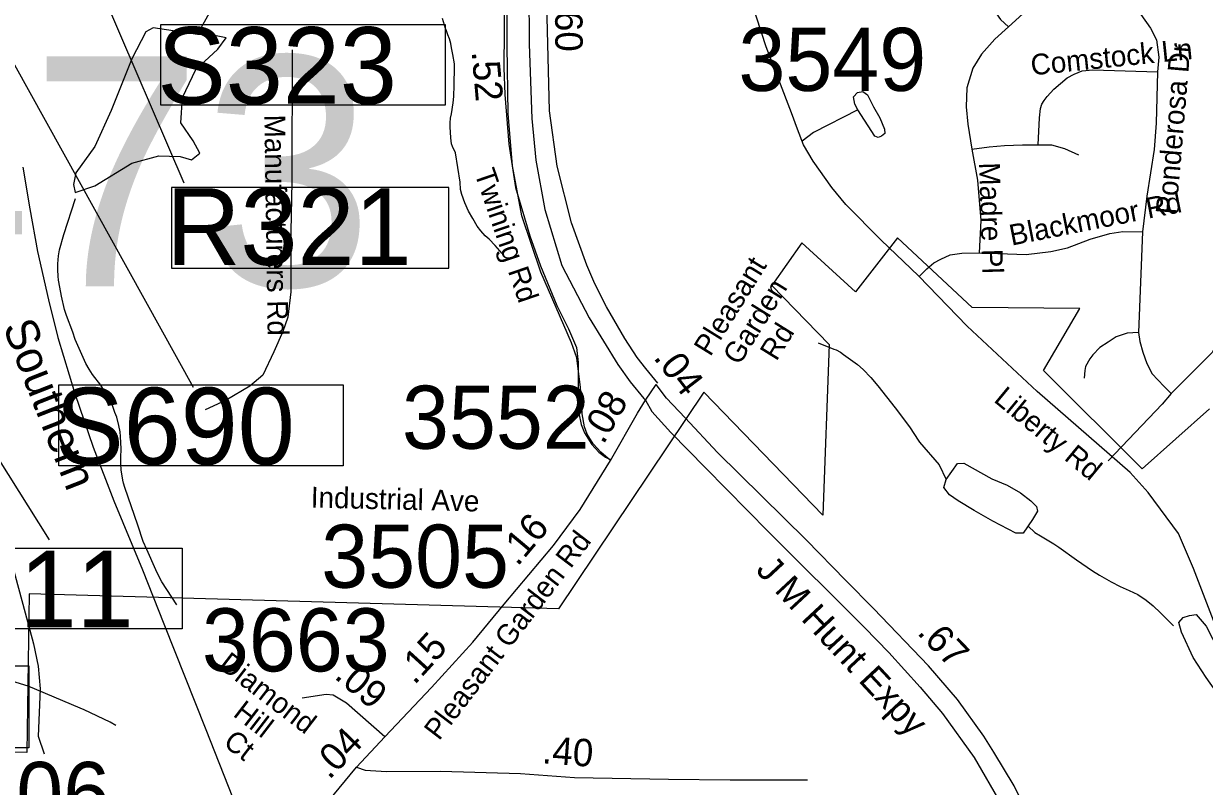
# Model space of a CAD drawing. Extents: x 1662474 to 1856135, y 779280 to 917889.
# Drawn here: x 1769369 to 1774758, y 828102 to 831584 of the extents above; entities that cross this region are included whole.
import ezdxf

# ---------------------------------------------------------------- set-up
doc = ezdxf.new("R2010")
doc.units = 0
for name, color, linetype in [('Cogo Default Point CELL', 7, 'Continuous'), ('Exist Boundary Political City Limit New', 7, 'Continuous'), ('Exist Hydrographic Misc Water Feature', 7, 'Continuous'), ('Exist Hydrographic Pond Under 1500 Sq Ft', 7, 'Continuous'), ('Exist Railroad Mainline', 7, 'Continuous'), ('Exist Railroad Mainline Label', 7, 'Continuous'), ('Exist Railroad Structure Bridge Number Label', 7, 'Continuous'), ('Exist Road Non-System Structure Non-Sys Other Number Label', 7, 'Continuous'), ('Exist Road Non-System Type 51', 7, 'Continuous'), ('Exist Road Non-System Type 51 Label', 7, 'Continuous'), ('Exist Road Primary Interstate Structure Ovrhead Sign CELL', 7, 'Continuous'), ('Exist Road Primary Interstate Structure Ovrhead Sign Number Label', 7, 'Continuous'), ('Exist Road Primary US Divided Attributed', 7, 'Continuous'), ('Exist Road Primary US Label', 7, 'Continuous'), ('Exist Road Primary US Mileage Hundredths English Label', 7, 'Continuous'), ('Exist Road Primary US Service Attributed', 7, 'Continuous'), ('Exist Road Primary US Service Label', 7, 'Continuous'), ('Exist Road Secondary Mileage Tenths English Label', 7, 'Continuous'), ('Exist Road Secondary Type 51 Attributed', 7, 'Continuous'), ('Exist Road Secondary Type 51 Label', 7, 'Continuous'), ('Map Preparation Boundary City Limit Buffer Line', 7, 'Continuous'), ('Prop DGN Element Guardrail', 7, 'Continuous'), ('Prop Guardrail Anchor Unit CELL', 7, 'Continuous')]:
    doc.layers.add(name, color=color, linetype=linetype)

msp = doc.modelspace()

# ---------------------------------------------------------------- linework, layer by layer
at = {"layer": 'Exist Boundary Political City Limit New'}
msp.add_lwpolyline([(1774780.8, 829825.2), (1774473.6, 829551.1), (1774023.9, 830000.6), (1774190.1, 830284.1), (1773697.8, 830287.6), (1773357, 830606.1), (1773165.2, 830359.1), (1772920, 830582.9), (1772784, 830388.4), (1773045.1, 830119.9), (1773015.8, 829340.3), (1772473.2, 829901.9), (1771810.6, 828912.2), (1769395.2, 828981.6), (1769384.5, 828256.8), (1769032.6, 828259.4)], dxfattribs=at)
at = {"layer": 'Exist Hydrographic Misc Water Feature'}
for points in [[(1770162, 831534.7), (1770423.2, 832005.2), (1770570.2, 832612.7), (1770801.1, 833362.9), (1770842.3, 833687.9)], [(1771552.6, 830534.8), (1771520.8, 830571.1), (1771493.1, 830599.3), (1771475.1, 830615.4), (1771455.4, 830637.6), (1771439.6, 830659.8), (1771419.7, 830694), (1771400, 830728.2), (1771382.4, 830766.3), (1771368.7, 830804.4), (1771362.9, 830826.4), (1771361.1, 830860.5), (1771340.4, 830994.7), (1771326.4, 831022.8), (1771322.5, 831034.8), (1771318.8, 831062.9), (1771315.1, 831113), (1771315.4, 831130.9), (1771317.6, 831152.9), (1771321.7, 831172.8), (1771330.1, 831222.9), (1771332.4, 831250.8), (1771334.8, 831302.8), (1771335.5, 831386.9), (1771335.5, 831400.8), (1771327.9, 831442.9), (1771322.1, 831473), (1771318.2, 831493), (1771312.5, 831515.1), (1771304.7, 831533.1), (1771296.9, 831555.2), (1771294.8, 831561.2), (1771281.3, 831607.3)], [(1770069, 828930.5), (1769999.7, 829035.2), (1769984.2, 829065.3), (1769972.3, 829091.3), (1769931, 829183.7), (1769915.3, 829219.9), (1769889.8, 829294.1), (1769831.4, 829466.6), (1769825.4, 829486.7), (1769821.8, 829500.7), (1769814, 829546.8), (1769812.3, 829574.9), (1769812.5, 829602.8), (1769814.8, 829642.8), (1769811.3, 829698.9), (1769809.5, 829720.9), (1769803.7, 829748.9), (1769794.1, 829787.1), (1769786.1, 829809.1), (1769774.4, 829841.2), (1769764.5, 829861.3), (1769750.8, 829885.5), (1769721.1, 829933.7), (1769683.6, 829982), (1769667.8, 830006.1), (1769653.8, 830032.3), (1769616.7, 830114.6), (1769604.8, 830142.7), (1769593.1, 830174.8), (1769565.6, 830251), (1769555.8, 830279.2), (1769542.5, 830339.3), (1769538.6, 830357.3), (1769528.9, 830413.4), (1769527.1, 830431.4), (1769525.5, 830459.5), (1769525.7, 830487.4), (1769527.9, 830523.4), (1769532.2, 830551.4), (1769552.7, 830621.3), (1769605.4, 830785)], [(1772995.6, 830126.9), (1773067.3, 830098.3), (1773077.4, 830094.2), (1773097.3, 830084.1), (1773111.2, 830074), (1773174.8, 830027.4), (1773200.8, 830005.2), (1773236.3, 829968.9), (1773268.1, 829930.6), (1773347.2, 829829.9), (1773367.1, 829803.7), (1773414.5, 829739.3), (1773452, 829683.1), (1773457.9, 829673), (1773547.9, 829570.5), (1773579.2, 829502.7)], [(1773952.9, 829289.7), (1773984.7, 829260.5), (1774010.6, 829246.3), (1774070.4, 829209.8), (1774094.2, 829193.6), (1774173.8, 829136.9), (1774247.4, 829086.3), (1774279.2, 829066), (1774332.9, 829035.6), (1774372.9, 829015.3), (1774400.8, 829003), (1774414.7, 828996.9), (1774454.7, 828978.6), (1774492.4, 828952.3), (1774524.2, 828926), (1774557.8, 828893.7), (1774617.4, 828835.2)], [(1769790.4, 828380.7), (1769764.5, 828394.9), (1769645, 828451.9), (1769627, 828460), (1769389.7, 828560.1), (1769316.1, 828582.7)]]:
    msp.add_lwpolyline(points, dxfattribs=at)
at = {"layer": 'Exist Hydrographic Pond Under 1500 Sq Ft'}
for points in [[(1770162, 831534.7), (1769959.9, 831564.6), (1769926.3, 831545.9), (1769862.6, 831422.5), (1769769.1, 831186.8), (1769694.2, 831022.2), (1769608.1, 830902.5), (1769596.9, 830850.1), (1769604.4, 830812.7)], [(1769604.4, 830812.7), (1769694.2, 830842.7), (1769862.6, 830947.4), (1769986.1, 830981.1), (1770083.4, 830977.3), (1770135.8, 830962.4), (1770173.3, 830992.3), (1770143.3, 831048.4), (1770087.2, 831130.7), (1770094.7, 831246.7), (1770154.5, 831373.8), (1770255.6, 831467.4), (1770293, 831519.7), (1770233.1, 831530.9), (1770162, 831534.7)], [(1773973.2, 829320.1), (1773931.4, 829257.5), (1773897.5, 829257.5), (1773793.1, 829312.3), (1773707, 829361.8), (1773634, 829406.2), (1773594.9, 829432.3), (1773568.8, 829466.2), (1773579.2, 829502.7), (1773631.4, 829575.7), (1773660.1, 829578.3), (1773787.9, 829505.3), (1773858.4, 829476.6), (1773918.4, 829442.7), (1773965.3, 829406.2), (1773991.4, 829380.1), (1773996.6, 829359.2), (1773973.2, 829320.1)], [(1774719.8, 828886.1), (1774766, 828833.3), (1774855.3, 828658.2), (1774891.6, 828536), (1774898.2, 828476.6), (1774861.9, 828463.4), (1774766, 828598.8), (1774706.6, 828691.3), (1774653.7, 828806.8), (1774640.5, 828849.8), (1774660.3, 828872.9), (1774690, 828882.8), (1774719.8, 828886.1)]]:
    msp.add_lwpolyline(points, dxfattribs=at)
at = {"layer": 'Exist Railroad Mainline'}
msp.add_lwpolyline([(1769365.9, 830929.3), (1769396.9, 830739.1), (1769432.6, 830544), (1769482.8, 830323.8), (1769525.9, 830151.6), (1769603, 829895.5), (1769686.3, 829650.6), (1769780.7, 829405.3), (1769911.5, 829091.4), (1770009.1, 828844), (1770200.7, 828361.7), (1770322.8, 828053.3)], dxfattribs=at)
at = {"layer": 'Exist Railroad Structure Bridge Number Label'}
msp.add_line((1768857.6, 833751.6), (1770100.4, 830856.9), dxfattribs=at)
msp.add_lwpolyline([(1771309.4, 830836.4), (1770043.9, 830836.4), (1770043.9, 830467.6), (1771309.4, 830467.6)], close=True, dxfattribs=at)
at = {"layer": 'Exist Road Non-System Type 51'}
msp.add_line((1774474.9, 830634), (1774457.4, 830173.7), dxfattribs=at)
for points in [[(1773739.5, 832340.5), (1773745, 832082.9), (1773745, 831826.4), (1773748.9, 831761), (1773765.2, 831710.9), (1773790.9, 831653.9), (1773827.6, 831602.2), (1773864.1, 831569.9)], [(1771568.9, 832228.2), (1771561.4, 831382.2), (1771564.8, 831260.5), (1771583.9, 831032.9), (1771614.4, 830835.6), (1771679.9, 830615.4), (1771727.8, 830478.9), (1771803.1, 830297.2), (1771856.1, 830190.2), (1771892.6, 830106.2), (1771900.6, 830037.4), (1771899.4, 829851.4), (1771902.5, 829805.4), (1771913.9, 829754.5), (1771928.5, 829715.9), (1771961.9, 829662.9), (1771994.1, 829628.5), (1772024.4, 829605.7), (1772047.1, 829594.2)], [(1774111.9, 831758.4), (1774063.1, 831739.2), (1774013, 831705.4), (1773864.1, 831569.9)], [(1774410.1, 831678.4), (1774468.1, 831625.4), (1774512.4, 831563.1), (1774539.8, 831509.1), (1774549.4, 831430.4), (1774543.9, 831364.2)], [(1773864.1, 831569.9), (1773802, 831513.2), (1773740.9, 831444.2), (1773700.4, 831380.4), (1773674.1, 831290.7), (1773670.1, 831204.4), (1773678.6, 831124.6), (1773695.9, 831011.2)], [(1770595.5, 831464.4), (1770593.4, 830862.4), (1770589.1, 830635.6), (1770589.1, 830360.2), (1770574.8, 830244), (1770551.6, 830179.2), (1770511.8, 830085.2), (1770460.9, 829978.7), (1770402.2, 829928.5), (1770293.1, 829865), (1770197.1, 829821.2)], [(1773999.6, 831030.9), (1774004.9, 831154.2), (1774009.4, 831196.2), (1774016.4, 831215.6), (1774026.1, 831233.5), (1774040.9, 831251.4), (1774071.2, 831284.4), (1774132.1, 831335.9), (1774163.6, 831353.4), (1774199.6, 831368.4), (1774248.4, 831372.4), (1774543.9, 831364.2)], [(1774543.9, 831364.2), (1774537.4, 831129), (1774529, 831009.4), (1774495.1, 830795.7), (1774474.9, 830634)], [(1773248.4, 831204.6), (1773276.2, 831154.2), (1773298, 831102.5), (1773299.6, 831082.6), (1773284.6, 831070.2), (1773268.4, 831063.4), (1773253.6, 831070.5), (1773176.2, 831190.9), (1773162.6, 831216.4), (1773156.4, 831249.2), (1773174.9, 831269.4), (1773199.4, 831273.6), (1773221.1, 831258.7), (1773235.9, 831227.7), (1773248.4, 831204.6)], [(1773176.2, 831190.9), (1772974.4, 831087), (1772921.6, 831047.4)], [(1773695.9, 831011.2), (1773776.2, 831021.7), (1773845.2, 831026.9), (1773927.6, 831029.9), (1773999.6, 831030.9)], [(1773695.9, 831011.2), (1773721.9, 830869.9), (1773738.1, 830685.8), (1773730.1, 830538.2)], [(1773999.6, 831030.9), (1774059.4, 831029.9), (1774119.5, 831013.5), (1774183.4, 830984.2)], [(1773730.1, 830538.2), (1773945.2, 830530.1), (1774056.6, 830543.8), (1774132.4, 830560), (1774236.6, 830600.2), (1774325.9, 830626.2), (1774385.4, 830634.5), (1774474.9, 830634)], [(1773456.6, 830429.9), (1773491.8, 830465.2), (1773523, 830492.2), (1773555.5, 830508.9), (1773597.5, 830528.8), (1773650.5, 830535.6), (1773730.1, 830538.2)], [(1769009.4, 830393.9), (1769011.2, 830278.1), (1769025.9, 830159.5), (1769217.2, 829573.2), (1769251.9, 829445.1), (1769266.4, 829347.9), (1769274.8, 829272.4), (1769375.5, 828894.4), (1769414.1, 828753.5), (1769435.6, 828651.4), (1769445.4, 828548.2), (1769435.9, 828331.7), (1769462.4, 828251.4)], [(1774860.2, 830427.5), (1774852.6, 830239.2), (1774836.4, 830173.7), (1774821.6, 830133), (1774793, 830083.1), (1774606.4, 829894.9)], [(1774457.4, 830173.7), (1774405.9, 830170.2), (1774355.8, 830153.7), (1774318, 830130.1), (1774280.9, 830104.9), (1774249.1, 830072.1), (1774235.6, 830054), (1774215.6, 830018.9), (1774211.6, 830000.2), (1774208.5, 829965)], [(1774457.4, 830173.7), (1774463.4, 830133), (1774476.5, 830084.7), (1774495.1, 830033.2), (1774520.1, 829985.8), (1774545, 829957.7), (1774574.1, 829927.2), (1774606.4, 829894.9)], [(1774606.4, 829894.9), (1774565.8, 829847.2), (1774318, 829588.1)]]:
    msp.add_lwpolyline(points, dxfattribs=at)
at = {"layer": 'Exist Road Primary Interstate Structure Ovrhead Sign CELL'}
msp.add_line((1768160, 833497.3), (1770142.9, 829925), dxfattribs=at)
for points in [[(1769995.7, 831580.4), (1771293.5, 831580.4), (1771293.5, 831211.8), (1769995.7, 831211.8)], [(1769529.7, 829934.6), (1770827.6, 829934.6), (1770827.6, 829565.9), (1769529.7, 829565.9)], [(1768794.4, 829190.1), (1770092.2, 829190.1), (1770092.2, 828821.4), (1768794.4, 828821.4)], [(1767812.3, 828651.9), (1769392.3, 828651.9), (1769392.3, 828277.7), (1767812.3, 828277.7)]]:
    msp.add_lwpolyline(points, close=True, dxfattribs=at)
at = {"layer": 'Exist Road Primary Interstate Structure Ovrhead Sign Number Label'}
msp.add_line((1767063.3, 833097.1), (1769485.1, 829227), dxfattribs=at)
at = {"layer": 'Exist Road Primary US Divided Attributed'}
for points in [[(1771678.8, 832884.3), (1771677, 832775.7), (1771676.7, 832755.9), (1771673.7, 831978.2), (1771676.8, 831490.1), (1771688.7, 831151.1), (1771706.5, 830960.8), (1771748.2, 830734.8), (1771825.5, 830479.1), (1771950.4, 830241.3), (1772081.3, 830027.2), (1772137.2, 829949.3), (1772200.3, 829872.6), (1772208, 829864.7)], [(1772263.4, 829943.4), (1772208.1, 830009), (1772169.4, 830059.3), (1772113.5, 830147.2), (1772029.6, 830291), (1771976.5, 830395.7), (1771939.4, 830481.1), (1771868.8, 830675), (1771804.2, 830933.6), (1771768.9, 831186.2), (1771757.1, 831673.9), (1771763, 832484.8), (1771763, 832796.7)], [(1774336.5, 826912.6), (1774246.5, 827190), (1774083.1, 827680.6), (1773998.3, 827887.2), (1773889.1, 828104.8), (1773797.6, 828258.3), (1773751.9, 828332), (1773631.3, 828498.8), (1773498.8, 828652.2), (1773247.3, 828914.9), (1773121.1, 829042.5), (1772940.4, 829226.9), (1772536.1, 829626.8), (1772387.8, 829783.9), (1772303, 829874.6), (1772255.8, 829935.9)], [(1772208, 829864.7), (1772236.6, 829813.4), (1772322.9, 829718.2), (1772481.5, 829555.9), (1772768.5, 829263.8), (1773206, 828827.1), (1773317.4, 828713.4), (1773461.2, 828555.6), (1773563, 828435.3), (1773706.9, 828234.7), (1773830.8, 828021.5), (1773943.8, 827782.4), (1774013.8, 827599.5), (1774232.5, 826936.2)]]:
    msp.add_lwpolyline(points, dxfattribs=at)
at = {"layer": 'Exist Road Primary US Service Attributed'}
msp.add_lwpolyline([(1772047, 829589), (1772002.8, 829627.1), (1771968.8, 829665.8), (1771940.8, 829710.1), (1771929.2, 829742.7), (1771917.5, 829803.3), (1771915.2, 829859.3), (1771910.5, 829924.5), (1771898.5, 830020), (1771893.3, 830058.2), (1771885.4, 830084.5), (1771869.6, 830126.7), (1771729, 830449.6), (1771642.6, 830706.1), (1771600.7, 830934.1), (1771581, 831173.3), (1771576, 831481.5), (1771576, 831866.1), (1771586.9, 832219.8)], dxfattribs=at)
at = {"layer": 'Exist Road Secondary Type 51 Attributed'}
msp.add_line((1770888, 828189.7), (1771017.1, 828329.1), dxfattribs=at)
for points in [[(1774814.6, 828820), (1774707.4, 829096.7), (1774640.3, 829257.2), (1774501.1, 829443.3), (1774418.5, 829535.5), (1773994.9, 829905.3), (1773674.9, 830202.2), (1773452.9, 830433), (1773283.3, 830595.3), (1773122, 830758), (1773058, 830836.4), (1772972.3, 830955.6), (1772928.9, 831030.6), (1772900.2, 831101.5), (1772873.2, 831176.6), (1772757.5, 831477.2), (1772669.5, 831749.5), (1772572.9, 832028.4), (1772487.1, 832257.6), (1772433.9, 832357.1), (1772363.2, 832449.2), (1772236.8, 832577.4), (1772165.3, 832604.9), (1771763, 832796.7)], [(1772208, 829864.7), (1772255.8, 829935.9)], [(1772047, 829589), (1772171.5, 829805.5), (1772208, 829864.7)], [(1771017.1, 828329.1), (1771229.9, 828553.4), (1771418.8, 828760.7), (1771563, 828933.3), (1771787.3, 829201.1), (1771909, 829366.3), (1772047, 829589)], [(1771017.1, 828329.1), (1770843.4, 828482.5), (1770781.9, 828518.7), (1770749.3, 828522.3), (1770640.7, 828504.2)], [(1770519.9, 827624.6), (1770534.6, 827673.2), (1770554.5, 827715.3), (1770590.7, 827775.1), (1770672.2, 827911.5), (1770759.6, 828034), (1770888, 828189.7)], [(1770888, 828189.7), (1770927.8, 828176.4), (1771025.2, 828169.7), (1771271.6, 828171.4), (1771637.1, 828160.5), (1771883.3, 828142.4), (1772311.8, 828135.2), (1772594.1, 828131.6), (1772947.3, 828131.6)]]:
    msp.add_lwpolyline(points, dxfattribs=at)
at = {"layer": 'Map Preparation Boundary City Limit Buffer Line'}
msp.add_lwpolyline([(1774780.8, 829825.2), (1774473.6, 829551.1), (1774023.9, 830000.6), (1774190.1, 830284.1), (1773697.8, 830287.6), (1773357, 830606.1), (1773165.2, 830359.1), (1772920, 830582.9), (1772784, 830388.4), (1773045.1, 830119.9), (1773015.8, 829340.3), (1772473.2, 829901.9), (1771810.6, 828912.2), (1769395.2, 828981.6), (1769384.5, 828256.8), (1769032.6, 828259.4)], dxfattribs=at)

# ---------------------------------------------------------------- texts
at = {"layer": 'Cogo Default Point CELL'}
for s, p in [('3549', (1772631.5, 831276.6)), ('3552', (1771095.9, 829643.3)), ('3505', (1770727.5, 829009)), ('3663', (1770183, 828627.1)), ('3306', (1768907.2, 827925.7))]:
    msp.add_text(s, height=288, dxfattribs=at).set_placement(p)
at = {"layer": 'Exist Railroad Mainline Label'}
msp.add_text('Southern', height=150, rotation=291.4026, dxfattribs=at).set_placement((1769272.9, 830200.7))
at = {"layer": 'Exist Railroad Structure Bridge Number Label'}
msp.add_text('R321', height=350, dxfattribs=at).set_placement((1770020.6, 830482.5))
at = {"layer": 'Exist Road Non-System Structure Non-Sys Other Number Label'}
msp.add_text('J473', height=1049.86, dxfattribs=at).set_placement((1767920.1, 830385.1))
at = {"layer": 'Exist Road Non-System Type 51 Label'}
for s, rotation, p in [('Comstock Ln', 5.8291, (1773970, 831347.4)), ('Ponderosa Dr', 85.1804, (1774629.8, 830709.8)), ('Manufacturers Rd', 270.8656, (1770467.7, 831167.8)), ('Madre Pl', 271.7122, (1773729.4, 830949.1)), ('Blackmoor Rd', 11.1641, (1773877.8, 830570.2)), ('Pleasant', 58.1945, (1772503, 830060.4)), (' Garden', 58.1945, (1772616.6, 829990)), ('    Rd', 58.1945, (1772730.2, 829919.5)), ('Industrial Ave', 358.6388, (1770678.9, 829375))]:
    msp.add_text(s, height=95, rotation=rotation, dxfattribs=at).set_placement(p)
at = {"layer": 'Exist Road Primary Interstate Structure Ovrhead Sign CELL'}
for s, p in [('S323', (1769979.6, 831217.9)), ('S690', (1769513.6, 829572)), ('S311', (1768778.3, 828827.5))]:
    msp.add_text(s, height=350, dxfattribs=at).set_placement(p)
at = {"layer": 'Exist Road Primary US Label'}
msp.add_text('J M Hunt Expy', height=120, rotation=313.0341, dxfattribs=at).set_placement((1772706.4, 829085.8))
at = {"layer": 'Exist Road Primary US Mileage Hundredths English Label'}
for s, rotation, p in [('.60', 270.3576, (1771794.5, 831687.5)), ('.04', 307.6353, (1772240.2, 830058.4)), ('.67', 313.7671, (1773442.9, 828801))]:
    msp.add_text(s, height=125, rotation=rotation, dxfattribs=at).set_placement(p)
at = {"layer": 'Exist Road Primary US Service Label'}
msp.add_text('Twining Rd', height=95, rotation=288.8871, dxfattribs=at).set_placement((1771425.2, 830903.2))
at = {"layer": 'Exist Road Secondary Mileage Tenths English Label'}
for s, rotation, p in [('.09', 319.5103, (1770782.6, 828599.1)), ('.04', 46.0358, (1770764, 828129.1)), ('.40', 355.7965, (1771732.6, 828208.1))]:
    msp.add_text(s, height=125, rotation=rotation, dxfattribs=at).set_placement(p)
at = {"layer": 'Exist Road Secondary Type 51 Label'}
for s, rotation, p in [('Liberty Rd', 320.4728, (1773792.1, 829861.4)), ('Pleasant Garden Rd', 52.6014, (1771264.9, 828307.4)), ('Diamond', 322.4546, (1770253.5, 828646.4)), (' Hill', 322.4546, (1770292.6, 828447.7)), (' Ct', 322.4546, (1770247.3, 828313.9))]:
    msp.add_text(s, height=95, rotation=rotation, dxfattribs=at).set_placement(p)
at = {"layer": 'Prop DGN Element Guardrail'}
for s, rotation, p in [('.08', 60.1009, (1772015.1, 829658.8)), ('.16', 50.055, (1771623.5, 829102.9)), ('.15', 47.6655, (1771153.4, 828562.1))]:
    msp.add_text(s, height=125, rotation=rotation, dxfattribs=at).set_placement(p)
at = {"layer": 'Prop Guardrail Anchor Unit CELL'}
msp.add_text('.52', height=125, rotation=275.0584, dxfattribs=at).set_placement((1771413.3, 831455.8))

doc.saveas('drawing.dxf')
